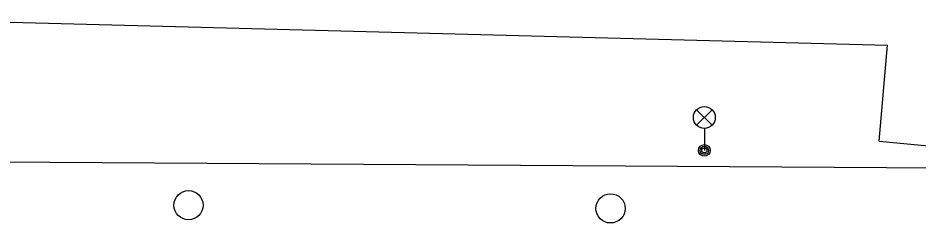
# Model space of a CAD drawing. Extents: x -539515 to -538098, y -1182060 to -1180157.
# Drawn here: x -538710.75 to -538679.93, y -1180250.91 to -1180243.89 of the extents above; entities that cross this region are included whole.
import ezdxf

# ---------------------------------------------------------------- set-up
doc = ezdxf.new("R2010")
doc.units = 0
for name, color, linetype in [('Vrstva 13', 7, 'Continuous'), ('Vrstva 27', 7, 'Continuous'), ('Vrstva 33', 7, 'Continuous'), ('Vrstva 68', 7, 'Continuous')]:
    doc.layers.add(name, color=color, linetype=linetype)

msp = doc.modelspace()

# ---------------------------------------------------------------- linework, layer by layer
at = {"layer": 'Vrstva 13'}
msp.add_line((-538720.9, -1180248.758), (-538671.54, -1180249.07), dxfattribs=at)
at = {"layer": 'Vrstva 27'}
for centre in [(-538704.91, -1180250.297), (-538690.46, -1180250.406)]:
    msp.add_circle(centre, 0.5, dxfattribs=at)
at = {"layer": 'Vrstva 33'}
for p, q in [((-538687.515, -1180247.562), (-538686.985, -1180247.032)), ((-538687.515, -1180247.032), (-538686.985, -1180247.562)), ((-538687.25, -1180247.672), (-538687.25, -1180248.422))]:
    msp.add_line(p, q, dxfattribs=at)
for centre, radius in [((-538687.25, -1180247.297), 0.375), ((-538687.25, -1180248.422), 0.2), ((-538687.25, -1180248.422), 0.145), ((-538687.25, -1180248.422), 0.0876)]:
    msp.add_circle(centre, radius, dxfattribs=at)
at = {"layer": 'Vrstva 68'}
for p, q in [((-538716.316, -1180243.891), (-538680.974, -1180244.82)), ((-538681.27, -1180248.102), (-538680.974, -1180244.82)), ((-538681.27, -1180248.102), (-538671.54, -1180249.07))]:
    msp.add_line(p, q, dxfattribs=at)

doc.saveas('drawing.dxf')
